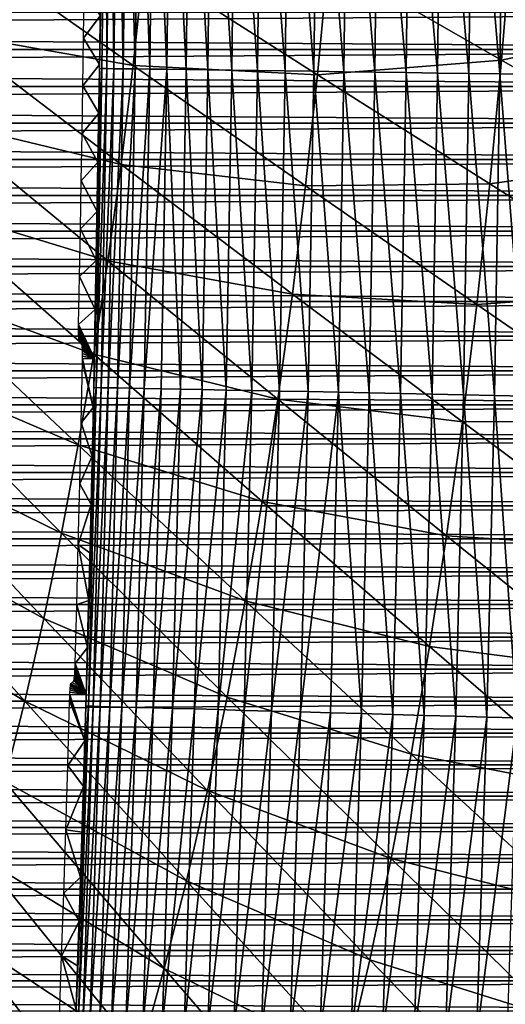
# Model space of a CAD drawing. Header units: millimetres. Extents: x -300 to 300, y -500 to 500.
# Tile 515 of 656: x 94 to 122, y -129 to -71. Entities that reach past the tile are written whole.
import ezdxf

# ---------------------------------------------------------------- set-up
doc = ezdxf.new("R2010")
doc.units = ezdxf.units.MM
doc.header["$LTSCALE"] = 81.481481
for name, color, linetype in [('18', 7, 'CONTINUOUS'), ('19', 7, 'CONTINUOUS'), ('5', 7, 'CONTINUOUS'), ('6', 7, 'CONTINUOUS'), ('7', 7, 'CONTINUOUS')]:
    doc.layers.add(name, color=color, linetype=linetype)

msp = doc.modelspace()

# ---------------------------------------------------------------- linework, layer by layer
at = {"layer": '18', "color": 7, "linetype": 'CONTINUOUS'}
for points in [[(98.513, -73.026, 34.653), (98.869, -55.715, 36.348), (98.494, -74.326, 34.655), (98.513, -73.026, 34.653)], [(98.494, -74.326, 34.655), (98.869, -55.715, 36.348), (98.644, -74.315, 36.374), (98.494, -74.326, 34.655)], [(98.577, -68.39, 34.646), (98.869, -55.715, 36.348), (98.513, -73.026, 34.653), (98.577, -68.39, 34.646)], [(98.644, -74.315, 36.374), (98.869, -55.715, 36.348), (98.921, -74.316, 38.125), (98.644, -74.315, 36.374)], [(98.869, -55.715, 36.348), (99.145, -55.715, 38.098), (98.921, -74.316, 38.125), (98.869, -55.715, 36.348)], [(98.921, -74.316, 38.125), (99.145, -55.715, 38.098), (99.332, -74.319, 39.893), (98.921, -74.316, 38.125)], [(99.145, -55.715, 38.098), (99.557, -55.717, 39.867), (99.332, -74.319, 39.893), (99.145, -55.715, 38.098)], [(99.332, -74.319, 39.893), (99.557, -55.717, 39.867), (99.885, -74.325, 41.666), (99.332, -74.319, 39.893)], [(99.557, -55.717, 39.867), (100.109, -55.719, 41.639), (99.885, -74.325, 41.666), (99.557, -55.717, 39.867)], [(99.885, -74.325, 41.666), (100.109, -55.719, 41.639), (100.582, -74.332, 43.426), (99.885, -74.325, 41.666)], [(100.109, -55.719, 41.639), (100.806, -55.723, 43.399), (100.582, -74.332, 43.426), (100.109, -55.719, 41.639)], [(100.582, -74.332, 43.426), (100.806, -55.723, 43.399), (101.425, -74.342, 45.157), (100.582, -74.332, 43.426)], [(100.806, -55.723, 43.399), (101.649, -55.729, 45.129), (101.425, -74.342, 45.157), (100.806, -55.723, 43.399)], [(101.425, -74.342, 45.157), (101.649, -55.729, 45.129), (102.414, -74.354, 46.84), (101.425, -74.342, 45.157)], [(101.649, -55.729, 45.129), (102.637, -55.736, 46.812), (102.414, -74.354, 46.84), (101.649, -55.729, 45.129)], [(102.414, -74.354, 46.84), (102.637, -55.736, 46.812), (103.544, -74.368, 48.459), (102.414, -74.354, 46.84)], [(102.637, -55.736, 46.812), (103.766, -55.745, 48.43), (103.544, -74.368, 48.459), (102.637, -55.736, 46.812)], [(103.544, -74.368, 48.459), (103.766, -55.745, 48.43), (104.808, -74.384, 49.995), (103.544, -74.368, 48.459)], [(103.766, -55.745, 48.43), (105.03, -55.755, 49.966), (104.808, -74.384, 49.995), (103.766, -55.745, 48.43)], [(104.808, -74.384, 49.995), (105.03, -55.755, 49.966), (106.198, -74.403, 51.432), (104.808, -74.384, 49.995)], [(105.03, -55.755, 49.966), (106.42, -55.766, 51.403), (106.198, -74.403, 51.432), (105.03, -55.755, 49.966)], [(106.198, -74.403, 51.432), (106.42, -55.766, 51.403), (107.701, -74.423, 52.755), (106.198, -74.403, 51.432)], [(106.42, -55.766, 51.403), (107.921, -55.779, 52.727), (107.701, -74.423, 52.755), (106.42, -55.766, 51.403)], [(107.701, -74.423, 52.755), (107.921, -55.779, 52.727), (109.302, -74.445, 53.953), (107.701, -74.423, 52.755)], [(107.921, -55.779, 52.727), (109.522, -55.793, 53.924), (109.302, -74.445, 53.953), (107.921, -55.779, 52.727)], [(109.302, -74.445, 53.953), (109.522, -55.793, 53.924), (110.985, -74.469, 55.013), (109.302, -74.445, 53.953)], [(109.522, -55.793, 53.924), (111.204, -55.807, 54.984), (110.985, -74.469, 55.013), (109.522, -55.793, 53.924)], [(110.985, -74.469, 55.013), (111.204, -55.807, 54.984), (112.733, -74.493, 55.93), (110.985, -74.469, 55.013)], [(111.204, -55.807, 54.984), (112.952, -55.823, 55.901), (112.733, -74.493, 55.93), (111.204, -55.807, 54.984)], [(112.733, -74.493, 55.93), (112.952, -55.823, 55.901), (114.528, -74.519, 56.698), (112.733, -74.493, 55.93)], [(112.952, -55.823, 55.901), (114.746, -55.839, 56.67), (114.528, -74.519, 56.698), (112.952, -55.823, 55.901)], [(114.528, -74.519, 56.698), (114.746, -55.839, 56.67), (116.351, -74.545, 57.316), (114.528, -74.519, 56.698)], [(114.746, -55.839, 56.67), (116.568, -55.856, 57.288), (116.351, -74.545, 57.316), (114.746, -55.839, 56.67)], [(116.351, -74.545, 57.316), (116.568, -55.856, 57.288), (118.185, -74.572, 57.785), (116.351, -74.545, 57.316)], [(116.568, -55.856, 57.288), (118.402, -55.873, 57.758), (118.185, -74.572, 57.785), (116.568, -55.856, 57.288)], [(118.185, -74.572, 57.785), (118.402, -55.873, 57.758), (120.013, -74.598, 58.109), (118.185, -74.572, 57.785)], [(118.402, -55.873, 57.758), (120.229, -55.891, 58.083), (120.013, -74.598, 58.109), (118.402, -55.873, 57.758)], [(120.013, -74.598, 58.109), (120.229, -55.891, 58.083), (121.819, -74.625, 58.294), (120.013, -74.598, 58.109)], [(120.229, -55.891, 58.083), (122.035, -55.908, 58.268), (121.819, -74.625, 58.294), (120.229, -55.891, 58.083)], [(121.819, -74.625, 58.294), (122.035, -55.908, 58.268), (123.59, -74.651, 58.348), (121.819, -74.625, 58.294)], [(122.035, -55.908, 58.268), (123.806, -55.925, 58.322), (123.59, -74.651, 58.348), (122.035, -55.908, 58.268)], [(98.21, -90.585, 34.678), (98.644, -74.315, 36.374), (98.163, -92.895, 34.681), (98.21, -90.585, 34.678)], [(98.163, -92.895, 34.681), (98.644, -74.315, 36.374), (98.313, -92.886, 36.401), (98.163, -92.895, 34.681)], [(98.293, -86.327, 34.672), (98.644, -74.315, 36.374), (98.21, -90.585, 34.678), (98.293, -86.327, 34.672)], [(98.372, -81.987, 34.666), (98.644, -74.315, 36.374), (98.293, -86.327, 34.672), (98.372, -81.987, 34.666)], [(98.644, -74.315, 36.374), (98.921, -74.316, 38.125), (98.313, -92.886, 36.401), (98.644, -74.315, 36.374)], [(98.313, -92.886, 36.401), (98.921, -74.316, 38.125), (98.59, -92.89, 38.152), (98.313, -92.886, 36.401)], [(98.445, -77.556, 34.659), (98.644, -74.315, 36.374), (98.372, -81.987, 34.666), (98.445, -77.556, 34.659)], [(98.494, -74.326, 34.655), (98.644, -74.315, 36.374), (98.445, -77.556, 34.659), (98.494, -74.326, 34.655)], [(98.921, -74.316, 38.125), (99.332, -74.319, 39.893), (98.59, -92.89, 38.152), (98.921, -74.316, 38.125)], [(98.59, -92.89, 38.152), (99.332, -74.319, 39.893), (99.001, -92.896, 39.921), (98.59, -92.89, 38.152)], [(99.332, -74.319, 39.893), (99.885, -74.325, 41.666), (99.001, -92.896, 39.921), (99.332, -74.319, 39.893)], [(99.001, -92.896, 39.921), (99.885, -74.325, 41.666), (99.554, -92.905, 41.694), (99.001, -92.896, 39.921)], [(99.885, -74.325, 41.666), (100.582, -74.332, 43.426), (99.554, -92.905, 41.694), (99.885, -74.325, 41.666)], [(99.554, -92.905, 41.694), (100.582, -74.332, 43.426), (100.251, -92.917, 43.454), (99.554, -92.905, 41.694)], [(100.582, -74.332, 43.426), (101.425, -74.342, 45.157), (100.251, -92.917, 43.454), (100.582, -74.332, 43.426)], [(100.251, -92.917, 43.454), (101.425, -74.342, 45.157), (101.095, -92.932, 45.186), (100.251, -92.917, 43.454)], [(101.425, -74.342, 45.157), (102.414, -74.354, 46.84), (101.095, -92.932, 45.186), (101.425, -74.342, 45.157)], [(101.095, -92.932, 45.186), (102.414, -74.354, 46.84), (102.084, -92.95, 46.869), (101.095, -92.932, 45.186)], [(102.084, -92.95, 46.869), (102.414, -74.354, 46.84), (103.214, -92.972, 48.488), (102.084, -92.95, 46.869)], [(102.414, -74.354, 46.84), (103.544, -74.368, 48.459), (103.214, -92.972, 48.488), (102.414, -74.354, 46.84)], [(103.214, -92.972, 48.488), (103.544, -74.368, 48.459), (104.48, -92.996, 50.024), (103.214, -92.972, 48.488)], [(103.544, -74.368, 48.459), (104.808, -74.384, 49.995), (104.48, -92.996, 50.024), (103.544, -74.368, 48.459)], [(104.48, -92.996, 50.024), (104.808, -74.384, 49.995), (105.87, -93.023, 51.462), (104.48, -92.996, 50.024)], [(104.808, -74.384, 49.995), (106.198, -74.403, 51.432), (105.87, -93.023, 51.462), (104.808, -74.384, 49.995)], [(105.87, -93.023, 51.462), (106.198, -74.403, 51.432), (107.373, -93.053, 52.785), (105.87, -93.023, 51.462)], [(106.198, -74.403, 51.432), (107.701, -74.423, 52.755), (107.373, -93.053, 52.785), (106.198, -74.403, 51.432)], [(107.373, -93.053, 52.785), (107.701, -74.423, 52.755), (108.975, -93.085, 53.982), (107.373, -93.053, 52.785)], [(107.701, -74.423, 52.755), (109.302, -74.445, 53.953), (108.975, -93.085, 53.982), (107.701, -74.423, 52.755)], [(108.975, -93.085, 53.982), (109.302, -74.445, 53.953), (110.659, -93.119, 55.043), (108.975, -93.085, 53.982)], [(109.302, -74.445, 53.953), (110.985, -74.469, 55.013), (110.659, -93.119, 55.043), (109.302, -74.445, 53.953)], [(110.659, -93.119, 55.043), (110.985, -74.469, 55.013), (112.408, -93.155, 55.959), (110.659, -93.119, 55.043)], [(110.985, -74.469, 55.013), (112.733, -74.493, 55.93), (112.408, -93.155, 55.959), (110.985, -74.469, 55.013)], [(112.408, -93.155, 55.959), (112.733, -74.493, 55.93), (114.203, -93.192, 56.727), (112.408, -93.155, 55.959)], [(112.733, -74.493, 55.93), (114.528, -74.519, 56.698), (114.203, -93.192, 56.727), (112.733, -74.493, 55.93)], [(114.203, -93.192, 56.727), (114.528, -74.519, 56.698), (116.027, -93.229, 57.345), (114.203, -93.192, 56.727)], [(114.528, -74.519, 56.698), (116.351, -74.545, 57.316), (116.027, -93.229, 57.345), (114.528, -74.519, 56.698)], [(116.027, -93.229, 57.345), (116.351, -74.545, 57.316), (117.861, -93.267, 57.813), (116.027, -93.229, 57.345)], [(116.351, -74.545, 57.316), (118.185, -74.572, 57.785), (117.861, -93.267, 57.813), (116.351, -74.545, 57.316)], [(117.861, -93.267, 57.813), (118.185, -74.572, 57.785), (119.689, -93.306, 58.137), (117.861, -93.267, 57.813)], [(118.185, -74.572, 57.785), (120.013, -74.598, 58.109), (119.689, -93.306, 58.137), (118.185, -74.572, 57.785)], [(119.689, -93.306, 58.137), (120.013, -74.598, 58.109), (121.496, -93.344, 58.321), (119.689, -93.306, 58.137)], [(120.013, -74.598, 58.109), (121.819, -74.625, 58.294), (121.496, -93.344, 58.321), (120.013, -74.598, 58.109)], [(121.496, -93.344, 58.321), (121.819, -74.625, 58.294), (123.268, -93.381, 58.373), (121.496, -93.344, 58.321)], [(121.819, -74.625, 58.294), (123.59, -74.651, 58.348), (123.268, -93.381, 58.373), (121.819, -74.625, 58.294)], [(97.723, -110.802, 34.704), (98.313, -92.886, 36.401), (97.705, -111.43, 34.705), (97.723, -110.802, 34.704)], [(97.705, -111.43, 34.705), (98.313, -92.886, 36.401), (97.855, -111.429, 36.425), (97.705, -111.43, 34.705)], [(97.83, -106.888, 34.699), (98.313, -92.886, 36.401), (97.723, -110.802, 34.704), (97.83, -106.888, 34.699)], [(97.932, -102.913, 34.694), (98.313, -92.886, 36.401), (97.83, -106.888, 34.699), (97.932, -102.913, 34.694)], [(98.313, -92.886, 36.401), (98.59, -92.89, 38.152), (97.855, -111.429, 36.425), (98.313, -92.886, 36.401)], [(97.855, -111.429, 36.425), (98.59, -92.89, 38.152), (98.132, -111.435, 38.177), (97.855, -111.429, 36.425)], [(98.03, -98.873, 34.689), (98.313, -92.886, 36.401), (97.932, -102.913, 34.694), (98.03, -98.873, 34.689)], [(98.123, -94.766, 34.684), (98.313, -92.886, 36.401), (98.03, -98.873, 34.689), (98.123, -94.766, 34.684)], [(98.163, -92.895, 34.681), (98.313, -92.886, 36.401), (98.123, -94.766, 34.684), (98.163, -92.895, 34.681)], [(98.59, -92.89, 38.152), (99.001, -92.896, 39.921), (98.132, -111.435, 38.177), (98.59, -92.89, 38.152)], [(98.132, -111.435, 38.177), (99.001, -92.896, 39.921), (98.544, -111.445, 39.946), (98.132, -111.435, 38.177)], [(99.001, -92.896, 39.921), (99.554, -92.905, 41.694), (98.544, -111.445, 39.946), (99.001, -92.896, 39.921)], [(98.544, -111.445, 39.946), (99.554, -92.905, 41.694), (99.097, -111.458, 41.72), (98.544, -111.445, 39.946)], [(99.554, -92.905, 41.694), (100.251, -92.917, 43.454), (99.097, -111.458, 41.72), (99.554, -92.905, 41.694)], [(99.097, -111.458, 41.72), (100.251, -92.917, 43.454), (99.795, -111.476, 43.481), (99.097, -111.458, 41.72)], [(100.251, -92.917, 43.454), (101.095, -92.932, 45.186), (99.795, -111.476, 43.481), (100.251, -92.917, 43.454)], [(99.795, -111.476, 43.481), (101.095, -92.932, 45.186), (100.639, -111.498, 45.212), (99.795, -111.476, 43.481)], [(101.095, -92.932, 45.186), (102.084, -92.95, 46.869), (100.639, -111.498, 45.212), (101.095, -92.932, 45.186)], [(100.639, -111.498, 45.212), (102.084, -92.95, 46.869), (101.628, -111.525, 46.897), (100.639, -111.498, 45.212)], [(102.084, -92.95, 46.869), (103.214, -92.972, 48.488), (101.628, -111.525, 46.897), (102.084, -92.95, 46.869)], [(101.628, -111.525, 46.897), (103.214, -92.972, 48.488), (102.759, -111.555, 48.516), (101.628, -111.525, 46.897)], [(103.214, -92.972, 48.488), (104.48, -92.996, 50.024), (102.759, -111.555, 48.516), (103.214, -92.972, 48.488)], [(102.759, -111.555, 48.516), (104.48, -92.996, 50.024), (104.025, -111.589, 50.052), (102.759, -111.555, 48.516)], [(104.48, -92.996, 50.024), (105.87, -93.023, 51.462), (104.025, -111.589, 50.052), (104.48, -92.996, 50.024)], [(104.025, -111.589, 50.052), (105.87, -93.023, 51.462), (105.416, -111.627, 51.49), (104.025, -111.589, 50.052)], [(105.87, -93.023, 51.462), (107.373, -93.053, 52.785), (105.416, -111.627, 51.49), (105.87, -93.023, 51.462)], [(105.416, -111.627, 51.49), (107.373, -93.053, 52.785), (106.92, -111.669, 52.813), (105.416, -111.627, 51.49)], [(107.373, -93.053, 52.785), (108.975, -93.085, 53.982), (106.92, -111.669, 52.813), (107.373, -93.053, 52.785)], [(106.92, -111.669, 52.813), (108.975, -93.085, 53.982), (108.522, -111.713, 54.01), (106.92, -111.669, 52.813)], [(108.975, -93.085, 53.982), (110.659, -93.119, 55.043), (108.522, -111.713, 54.01), (108.975, -93.085, 53.982)], [(108.522, -111.713, 54.01), (110.659, -93.119, 55.043), (110.207, -111.76, 55.07), (108.522, -111.713, 54.01)], [(110.659, -93.119, 55.043), (112.408, -93.155, 55.959), (110.207, -111.76, 55.07), (110.659, -93.119, 55.043)], [(110.207, -111.76, 55.07), (112.408, -93.155, 55.959), (111.956, -111.808, 55.986), (110.207, -111.76, 55.07)], [(111.956, -111.808, 55.986), (112.408, -93.155, 55.959), (113.752, -111.859, 56.754), (111.956, -111.808, 55.986)], [(112.408, -93.155, 55.959), (114.203, -93.192, 56.727), (113.752, -111.859, 56.754), (112.408, -93.155, 55.959)], [(113.752, -111.859, 56.754), (114.203, -93.192, 56.727), (115.577, -111.91, 57.371), (113.752, -111.859, 56.754)], [(114.203, -93.192, 56.727), (116.027, -93.229, 57.345), (115.577, -111.91, 57.371), (114.203, -93.192, 56.727)], [(115.577, -111.91, 57.371), (116.027, -93.229, 57.345), (117.412, -111.962, 57.839), (115.577, -111.91, 57.371)], [(116.027, -93.229, 57.345), (117.861, -93.267, 57.813), (117.412, -111.962, 57.839), (116.027, -93.229, 57.345)], [(117.412, -111.962, 57.839), (117.861, -93.267, 57.813), (119.24, -112.013, 58.161), (117.412, -111.962, 57.839)], [(117.861, -93.267, 57.813), (119.689, -93.306, 58.137), (119.24, -112.013, 58.161), (117.861, -93.267, 57.813)], [(119.24, -112.013, 58.161), (119.689, -93.306, 58.137), (121.047, -112.065, 58.344), (119.24, -112.013, 58.161)], [(119.689, -93.306, 58.137), (121.496, -93.344, 58.321), (121.047, -112.065, 58.344), (119.689, -93.306, 58.137)], [(121.047, -112.065, 58.344), (121.496, -93.344, 58.321), (122.819, -112.115, 58.396), (121.047, -112.065, 58.344)], [(121.496, -93.344, 58.321), (123.268, -93.381, 58.373), (122.819, -112.115, 58.396), (121.496, -93.344, 58.321)], [(97.115, -129.571, 34.722), (97.855, -111.429, 36.425), (97.102, -129.941, 34.723), (97.115, -129.571, 34.722)], [(97.102, -129.941, 34.723), (97.855, -111.429, 36.425), (97.252, -129.944, 36.443), (97.102, -129.941, 34.723)], [(97.246, -125.915, 34.72), (97.855, -111.429, 36.425), (97.115, -129.571, 34.722), (97.246, -125.915, 34.72)], [(97.373, -122.213, 34.717), (97.855, -111.429, 36.425), (97.246, -125.915, 34.72), (97.373, -122.213, 34.717)], [(97.855, -111.429, 36.425), (98.132, -111.435, 38.177), (97.252, -129.944, 36.443), (97.855, -111.429, 36.425)], [(97.252, -129.944, 36.443), (98.132, -111.435, 38.177), (97.529, -129.953, 38.195), (97.252, -129.944, 36.443)], [(97.494, -118.462, 34.713), (97.855, -111.429, 36.425), (97.373, -122.213, 34.717), (97.494, -118.462, 34.713)], [(97.611, -114.659, 34.709), (97.855, -111.429, 36.425), (97.494, -118.462, 34.713), (97.611, -114.659, 34.709)], [(98.132, -111.435, 38.177), (98.544, -111.445, 39.946), (97.529, -129.953, 38.195), (98.132, -111.435, 38.177)], [(97.529, -129.953, 38.195), (98.544, -111.445, 39.946), (97.941, -129.968, 39.965), (97.529, -129.953, 38.195)], [(97.705, -111.43, 34.705), (97.855, -111.429, 36.425), (97.611, -114.659, 34.709), (97.705, -111.43, 34.705)], [(98.544, -111.445, 39.946), (99.097, -111.458, 41.72), (97.941, -129.968, 39.965), (98.544, -111.445, 39.946)], [(97.941, -129.968, 39.965), (99.097, -111.458, 41.72), (98.494, -129.988, 41.739), (97.941, -129.968, 39.965)], [(99.097, -111.458, 41.72), (99.795, -111.476, 43.481), (98.494, -129.988, 41.739), (99.097, -111.458, 41.72)], [(98.494, -129.988, 41.739), (99.795, -111.476, 43.481), (99.192, -130.013, 43.501), (98.494, -129.988, 41.739)], [(99.795, -111.476, 43.481), (100.639, -111.498, 45.212), (99.192, -130.013, 43.501), (99.795, -111.476, 43.481)], [(99.192, -130.013, 43.501), (100.639, -111.498, 45.212), (100.036, -130.043, 45.233), (99.192, -130.013, 43.501)], [(100.639, -111.498, 45.212), (101.628, -111.525, 46.897), (100.036, -130.043, 45.233), (100.639, -111.498, 45.212)], [(100.036, -130.043, 45.233), (101.628, -111.525, 46.897), (101.026, -130.079, 46.918), (100.036, -130.043, 45.233)], [(101.628, -111.525, 46.897), (102.759, -111.555, 48.516), (101.026, -130.079, 46.918), (101.628, -111.525, 46.897)], [(101.026, -130.079, 46.918), (102.759, -111.555, 48.516), (102.158, -130.12, 48.537), (101.026, -130.079, 46.918)], [(102.759, -111.555, 48.516), (104.025, -111.589, 50.052), (102.158, -130.12, 48.537), (102.759, -111.555, 48.516)], [(102.158, -130.12, 48.537), (104.025, -111.589, 50.052), (103.424, -130.166, 50.074), (102.158, -130.12, 48.537)], [(104.025, -111.589, 50.052), (105.416, -111.627, 51.49), (103.424, -130.166, 50.074), (104.025, -111.589, 50.052)], [(103.424, -130.166, 50.074), (105.416, -111.627, 51.49), (104.816, -130.217, 51.511), (103.424, -130.166, 50.074)], [(105.416, -111.627, 51.49), (106.92, -111.669, 52.813), (104.816, -130.217, 51.511), (105.416, -111.627, 51.49)], [(104.816, -130.217, 51.511), (106.92, -111.669, 52.813), (106.32, -130.272, 52.835), (104.816, -130.217, 51.511)], [(106.92, -111.669, 52.813), (108.522, -111.713, 54.01), (106.32, -130.272, 52.835), (106.92, -111.669, 52.813)], [(106.32, -130.272, 52.835), (108.522, -111.713, 54.01), (107.923, -130.331, 54.032), (106.32, -130.272, 52.835)], [(108.522, -111.713, 54.01), (110.207, -111.76, 55.07), (107.923, -130.331, 54.032), (108.522, -111.713, 54.01)], [(107.923, -130.331, 54.032), (110.207, -111.76, 55.07), (109.608, -130.393, 55.092), (107.923, -130.331, 54.032)], [(110.207, -111.76, 55.07), (111.956, -111.808, 55.986), (109.608, -130.393, 55.092), (110.207, -111.76, 55.07)], [(109.608, -130.393, 55.092), (111.956, -111.808, 55.986), (111.358, -130.457, 56.007), (109.608, -130.393, 55.092)], [(111.956, -111.808, 55.986), (113.752, -111.859, 56.754), (111.358, -130.457, 56.007), (111.956, -111.808, 55.986)], [(111.358, -130.457, 56.007), (113.752, -111.859, 56.754), (113.155, -130.523, 56.774), (111.358, -130.457, 56.007)], [(113.752, -111.859, 56.754), (115.577, -111.91, 57.371), (113.155, -130.523, 56.774), (113.752, -111.859, 56.754)], [(113.155, -130.523, 56.774), (115.577, -111.91, 57.371), (114.979, -130.59, 57.391), (113.155, -130.523, 56.774)], [(115.577, -111.91, 57.371), (117.412, -111.962, 57.839), (114.979, -130.59, 57.391), (115.577, -111.91, 57.371)], [(114.979, -130.59, 57.391), (117.412, -111.962, 57.839), (116.815, -130.657, 57.858), (114.979, -130.59, 57.391)], [(117.412, -111.962, 57.839), (119.24, -112.013, 58.161), (116.815, -130.657, 57.858), (117.412, -111.962, 57.839)], [(116.815, -130.657, 57.858), (119.24, -112.013, 58.161), (118.644, -130.725, 58.179), (116.815, -130.657, 57.858)], [(119.24, -112.013, 58.161), (121.047, -112.065, 58.344), (118.644, -130.725, 58.179), (119.24, -112.013, 58.161)], [(118.644, -130.725, 58.179), (121.047, -112.065, 58.344), (120.451, -130.791, 58.362), (118.644, -130.725, 58.179)], [(121.047, -112.065, 58.344), (122.819, -112.115, 58.396), (120.451, -130.791, 58.362), (121.047, -112.065, 58.344)], [(120.451, -130.791, 58.362), (122.819, -112.115, 58.396), (122.223, -130.856, 58.413), (120.451, -130.791, 58.362)]]:
    msp.add_3dface(points, dxfattribs=at)
at = {"layer": '19', "color": 7, "linetype": 'CONTINUOUS'}
for points in [[(121.906, -73.816, 73.56), (122.511, -66.41, 73.513), (111.823, -68.021, 74.216), (121.906, -73.816, 73.56)], [(121.906, -73.816, 73.56), (132.542, -71.548, 72.76), (122.511, -66.41, 73.513), (121.906, -73.816, 73.56)], [(89.722, -72.244, 75.384), (100.457, -74.138, 74.867), (90.35, -67.034, 75.347), (89.722, -72.244, 75.384)], [(100.457, -74.138, 74.867), (101.09, -68.22, 74.826), (90.35, -67.034, 75.347), (100.457, -74.138, 74.867)], [(111.198, -74.671, 74.261), (111.823, -68.021, 74.216), (101.09, -68.22, 74.826), (111.198, -74.671, 74.261)], [(111.198, -74.671, 74.261), (121.906, -73.816, 73.56), (111.823, -68.021, 74.216), (111.198, -74.671, 74.261)], [(100.457, -74.138, 74.867), (111.198, -74.671, 74.261), (101.09, -68.22, 74.826), (100.457, -74.138, 74.867)], [(131.888, -79.522, 72.814), (132.542, -71.548, 72.76), (121.906, -73.816, 73.56), (131.888, -79.522, 72.814)], [(89.035, -77.31, 75.423), (99.759, -79.895, 74.912), (89.722, -72.244, 75.384), (89.035, -77.31, 75.423)], [(99.759, -79.895, 74.912), (100.457, -74.138, 74.867), (89.722, -72.244, 75.384), (99.759, -79.895, 74.912)], [(121.224, -81.028, 73.611), (121.906, -73.816, 73.56), (111.198, -74.671, 74.261), (121.224, -81.028, 73.611)], [(121.224, -81.028, 73.611), (131.888, -79.522, 72.814), (121.906, -73.816, 73.56), (121.224, -81.028, 73.611)], [(99.759, -79.895, 74.912), (110.502, -81.144, 74.309), (100.457, -74.138, 74.867), (99.759, -79.895, 74.912)], [(110.502, -81.144, 74.309), (111.198, -74.671, 74.261), (100.457, -74.138, 74.867), (110.502, -81.144, 74.309)], [(110.502, -81.144, 74.309), (121.224, -81.028, 73.611), (111.198, -74.671, 74.261), (110.502, -81.144, 74.309)], [(88.287, -82.234, 75.465), (98.994, -85.494, 74.959), (89.035, -77.31, 75.423), (88.287, -82.234, 75.465)], [(98.994, -85.494, 74.959), (99.759, -79.895, 74.912), (89.035, -77.31, 75.423), (98.994, -85.494, 74.959)], [(131.152, -87.286, 72.872), (131.888, -79.522, 72.814), (121.224, -81.028, 73.611), (131.152, -87.286, 72.872)], [(98.994, -85.494, 74.959), (109.734, -87.441, 74.361), (99.759, -79.895, 74.912), (98.994, -85.494, 74.959)], [(109.734, -87.441, 74.361), (110.502, -81.144, 74.309), (99.759, -79.895, 74.912), (109.734, -87.441, 74.361)], [(109.734, -87.441, 74.361), (120.466, -88.047, 73.667), (110.502, -81.144, 74.309), (109.734, -87.441, 74.361)], [(120.466, -88.047, 73.667), (121.224, -81.028, 73.611), (110.502, -81.144, 74.309), (120.466, -88.047, 73.667)], [(120.466, -88.047, 73.667), (131.152, -87.286, 72.872), (121.224, -81.028, 73.611), (120.466, -88.047, 73.667)], [(87.479, -87.017, 75.508), (98.163, -90.934, 75.008), (88.287, -82.234, 75.465), (87.479, -87.017, 75.508)], [(98.163, -90.934, 75.008), (98.994, -85.494, 74.959), (88.287, -82.234, 75.465), (98.163, -90.934, 75.008)], [(98.163, -90.934, 75.008), (108.893, -93.563, 74.416), (98.994, -85.494, 74.959), (98.163, -90.934, 75.008)], [(108.893, -93.563, 74.416), (109.734, -87.441, 74.361), (98.994, -85.494, 74.959), (108.893, -93.563, 74.416)], [(86.608, -91.659, 75.553), (97.264, -96.219, 75.06), (87.479, -87.017, 75.508), (86.608, -91.659, 75.553)], [(97.264, -96.219, 75.06), (98.163, -90.934, 75.008), (87.479, -87.017, 75.508), (97.264, -96.219, 75.06)], [(108.893, -93.563, 74.416), (119.629, -94.875, 73.726), (109.734, -87.441, 74.361), (108.893, -93.563, 74.416)], [(119.629, -94.875, 73.726), (120.466, -88.047, 73.667), (109.734, -87.441, 74.361), (119.629, -94.875, 73.726)], [(130.332, -94.842, 72.935), (131.152, -87.286, 72.872), (120.466, -88.047, 73.667), (130.332, -94.842, 72.935)], [(119.629, -94.875, 73.726), (130.332, -94.842, 72.935), (120.466, -88.047, 73.667), (119.629, -94.875, 73.726)], [(97.264, -96.219, 75.06), (107.979, -99.513, 74.474), (98.163, -90.934, 75.008), (97.264, -96.219, 75.06)], [(107.979, -99.513, 74.474), (108.893, -93.563, 74.416), (98.163, -90.934, 75.008), (107.979, -99.513, 74.474)], [(85.675, -96.163, 75.6), (96.296, -101.347, 75.114), (86.608, -91.659, 75.553), (85.675, -96.163, 75.6)], [(96.296, -101.347, 75.114), (97.264, -96.219, 75.06), (86.608, -91.659, 75.553), (96.296, -101.347, 75.114)], [(107.979, -99.513, 74.474), (118.714, -101.512, 73.789), (108.893, -93.563, 74.416), (107.979, -99.513, 74.474)], [(118.714, -101.512, 73.789), (119.629, -94.875, 73.726), (108.893, -93.563, 74.416), (118.714, -101.512, 73.789)], [(118.714, -101.512, 73.789), (129.428, -102.19, 73.002), (119.629, -94.875, 73.726), (118.714, -101.512, 73.789)], [(129.428, -102.19, 73.002), (130.332, -94.842, 72.935), (119.629, -94.875, 73.726), (129.428, -102.19, 73.002)], [(84.679, -100.528, 75.649), (95.258, -106.322, 75.17), (85.675, -96.163, 75.6), (84.679, -100.528, 75.649)], [(95.258, -106.322, 75.17), (96.296, -101.347, 75.114), (85.675, -96.163, 75.6), (95.258, -106.322, 75.17)], [(96.296, -101.347, 75.114), (106.99, -105.29, 74.535), (97.264, -96.219, 75.06), (96.296, -101.347, 75.114)], [(106.99, -105.29, 74.535), (107.979, -99.513, 74.474), (97.264, -96.219, 75.06), (106.99, -105.29, 74.535)], [(106.99, -105.29, 74.535), (117.717, -107.961, 73.856), (107.979, -99.513, 74.474), (106.99, -105.29, 74.535)], [(117.717, -107.961, 73.856), (118.714, -101.512, 73.789), (107.979, -99.513, 74.474), (117.717, -107.961, 73.856)], [(83.618, -104.756, 75.698), (94.15, -111.143, 75.228), (84.679, -100.528, 75.649), (83.618, -104.756, 75.698)], [(94.15, -111.143, 75.228), (95.258, -106.322, 75.17), (84.679, -100.528, 75.649), (94.15, -111.143, 75.228)], [(95.258, -106.322, 75.17), (105.925, -110.897, 74.598), (96.296, -101.347, 75.114), (95.258, -106.322, 75.17)], [(105.925, -110.897, 74.598), (106.99, -105.29, 74.535), (96.296, -101.347, 75.114), (105.925, -110.897, 74.598)], [(117.717, -107.961, 73.856), (128.438, -109.333, 73.074), (118.714, -101.512, 73.789), (117.717, -107.961, 73.856)], [(128.438, -109.333, 73.074), (129.428, -102.19, 73.002), (118.714, -101.512, 73.789), (128.438, -109.333, 73.074)], [(92.971, -115.812, 75.288), (94.15, -111.143, 75.228), (83.618, -104.756, 75.698), (92.971, -115.812, 75.288)], [(105.925, -110.897, 74.598), (116.64, -114.223, 73.926), (106.99, -105.29, 74.535), (105.925, -110.897, 74.598)], [(116.64, -114.223, 73.926), (117.717, -107.961, 73.856), (106.99, -105.29, 74.535), (116.64, -114.223, 73.926)], [(94.15, -111.143, 75.228), (104.784, -116.334, 74.663), (95.258, -106.322, 75.17), (94.15, -111.143, 75.228)], [(104.784, -116.334, 74.663), (105.925, -110.897, 74.598), (95.258, -106.322, 75.17), (104.784, -116.334, 74.663)], [(116.64, -114.223, 73.926), (127.361, -116.272, 73.149), (117.717, -107.961, 73.856), (116.64, -114.223, 73.926)], [(127.361, -116.272, 73.149), (128.438, -109.333, 73.074), (117.717, -107.961, 73.856), (127.361, -116.272, 73.149)], [(92.971, -115.812, 75.288), (103.566, -121.603, 74.731), (94.15, -111.143, 75.228), (92.971, -115.812, 75.288)], [(103.566, -121.603, 74.731), (104.784, -116.334, 74.663), (94.15, -111.143, 75.228), (103.566, -121.603, 74.731)], [(104.784, -116.334, 74.663), (115.48, -120.299, 73.998), (105.925, -110.897, 74.598), (104.784, -116.334, 74.663)], [(115.48, -120.299, 73.998), (116.64, -114.223, 73.926), (105.925, -110.897, 74.598), (115.48, -120.299, 73.998)], [(115.48, -120.299, 73.998), (126.196, -123.009, 73.228), (116.64, -114.223, 73.926), (115.48, -120.299, 73.998)], [(126.196, -123.009, 73.228), (127.361, -116.272, 73.149), (116.64, -114.223, 73.926), (126.196, -123.009, 73.228)], [(91.719, -120.33, 75.349), (102.269, -126.706, 74.801), (92.971, -115.812, 75.288), (91.719, -120.33, 75.349)], [(102.269, -126.706, 74.801), (103.566, -121.603, 74.731), (92.971, -115.812, 75.288), (102.269, -126.706, 74.801)], [(103.566, -121.603, 74.731), (114.236, -126.19, 74.074), (104.784, -116.334, 74.663), (103.566, -121.603, 74.731)], [(114.236, -126.19, 74.074), (115.48, -120.299, 73.998), (104.784, -116.334, 74.663), (114.236, -126.19, 74.074)], [(90.395, -124.699, 75.411), (100.892, -131.642, 74.872), (91.719, -120.33, 75.349), (90.395, -124.699, 75.411)], [(100.892, -131.642, 74.872), (102.269, -126.706, 74.801), (91.719, -120.33, 75.349), (100.892, -131.642, 74.872)], [(114.236, -126.19, 74.074), (124.942, -129.545, 73.31), (115.48, -120.299, 73.998), (114.236, -126.19, 74.074)], [(124.942, -129.545, 73.31), (126.196, -123.009, 73.228), (115.48, -120.299, 73.998), (124.942, -129.545, 73.31)], [(102.269, -126.706, 74.801), (112.909, -131.899, 74.152), (103.566, -121.603, 74.731), (102.269, -126.706, 74.801)], [(112.909, -131.899, 74.152), (114.236, -126.19, 74.074), (103.566, -121.603, 74.731), (112.909, -131.899, 74.152)], [(88.996, -128.918, 75.474), (99.435, -136.415, 74.945), (90.395, -124.699, 75.411), (88.996, -128.918, 75.474)], [(99.435, -136.415, 74.945), (100.892, -131.642, 74.872), (90.395, -124.699, 75.411), (99.435, -136.415, 74.945)], [(112.909, -131.899, 74.152), (123.598, -135.882, 73.395), (114.236, -126.19, 74.074), (112.909, -131.899, 74.152)], [(123.598, -135.882, 73.395), (124.942, -129.545, 73.31), (114.236, -126.19, 74.074), (123.598, -135.882, 73.395)], [(100.892, -131.642, 74.872), (111.495, -137.426, 74.232), (102.269, -126.706, 74.801), (100.892, -131.642, 74.872)], [(111.495, -137.426, 74.232), (112.909, -131.899, 74.152), (102.269, -126.706, 74.801), (111.495, -137.426, 74.232)]]:
    msp.add_3dface(points, dxfattribs=at)
at = {"layer": '5', "color": 7, "linetype": 'CONTINUOUS'}
for points in [[(162.599, -71.028, 11), (-162.568, -73.204, 11), (-162.599, -71.027, 11), (162.599, -71.028, 11)], [(162.599, -71.028, 11), (162.568, -73.205, 11), (-162.568, -73.204, 11), (162.599, -71.028, 11)], [(162.568, -73.205, 11), (-162.537, -75.36, 11), (-162.568, -73.204, 11), (162.568, -73.205, 11)], [(162.568, -73.205, 11), (162.537, -75.361, 11), (-162.537, -75.36, 11), (162.568, -73.205, 11)], [(162.537, -75.361, 11), (-162.504, -77.494, 11), (-162.537, -75.36, 11), (162.537, -75.361, 11)], [(162.537, -75.361, 11), (162.504, -77.495, 11), (-162.504, -77.494, 11), (162.537, -75.361, 11)], [(162.504, -77.495, 11), (-162.47, -79.608, 11), (-162.504, -77.494, 11), (162.504, -77.495, 11)], [(162.504, -77.495, 11), (162.47, -79.609, 11), (-162.47, -79.608, 11), (162.504, -77.495, 11)], [(162.47, -79.609, 11), (-162.435, -81.702, 11), (-162.47, -79.608, 11), (162.47, -79.609, 11)], [(162.47, -79.609, 11), (162.435, -81.703, 11), (-162.435, -81.702, 11), (162.47, -79.609, 11)], [(162.435, -81.703, 11), (-162.4, -83.777, 11), (-162.435, -81.702, 11), (162.435, -81.703, 11)], [(162.435, -81.703, 11), (162.4, -83.778, 11), (-162.4, -83.777, 11), (162.435, -81.703, 11)], [(162.4, -83.778, 11), (-162.363, -85.834, 11), (-162.4, -83.777, 11), (162.4, -83.778, 11)], [(162.4, -83.778, 11), (162.363, -85.835, 11), (-162.363, -85.834, 11), (162.4, -83.778, 11)], [(162.363, -85.835, 11), (162.325, -87.873, 11), (-162.363, -85.834, 11), (162.363, -85.835, 11)], [(162.325, -87.873, 11), (-162.325, -87.873, 11), (-162.363, -85.834, 11), (162.325, -87.873, 11)], [(162.325, -87.873, 11), (162.286, -89.895, 11), (-162.325, -87.873, 11), (162.325, -87.873, 11)], [(162.286, -89.895, 11), (-162.286, -89.894, 11), (-162.325, -87.873, 11), (162.286, -89.895, 11)], [(162.286, -89.895, 11), (162.245, -91.9, 11), (-162.286, -89.894, 11), (162.286, -89.895, 11)], [(162.245, -91.9, 11), (-162.245, -91.9, 11), (-162.286, -89.894, 11), (162.245, -91.9, 11)], [(162.245, -91.9, 11), (162.204, -93.889, 11), (-162.245, -91.9, 11), (162.245, -91.9, 11)], [(162.204, -93.889, 11), (-162.204, -93.889, 11), (-162.245, -91.9, 11), (162.204, -93.889, 11)], [(162.204, -93.889, 11), (162.162, -95.862, 11), (-162.204, -93.889, 11), (162.204, -93.889, 11)], [(162.162, -95.862, 11), (-162.162, -95.862, 11), (-162.204, -93.889, 11), (162.162, -95.862, 11)], [(162.162, -95.862, 11), (162.118, -97.82, 11), (-162.162, -95.862, 11), (162.162, -95.862, 11)], [(162.118, -97.82, 11), (-162.118, -97.821, 11), (-162.162, -95.862, 11), (162.118, -97.82, 11)], [(162.118, -97.82, 11), (162.074, -99.764, 11), (-162.118, -97.821, 11), (162.118, -97.82, 11)], [(162.074, -99.764, 11), (-162.074, -99.764, 11), (-162.118, -97.821, 11), (162.074, -99.764, 11)], [(162.074, -99.764, 11), (162.028, -101.693, 11), (-162.074, -99.764, 11), (162.074, -99.764, 11)], [(162.028, -101.693, 11), (-162.028, -101.694, 11), (-162.074, -99.764, 11), (162.028, -101.693, 11)], [(162.028, -101.693, 11), (161.982, -103.609, 11), (-162.028, -101.694, 11), (162.028, -101.693, 11)], [(161.982, -103.609, 11), (-161.982, -103.609, 11), (-162.028, -101.694, 11), (161.982, -103.609, 11)], [(161.982, -103.609, 11), (161.934, -105.511, 11), (-161.982, -103.609, 11), (161.982, -103.609, 11)], [(161.934, -105.511, 11), (-161.934, -105.512, 11), (-161.982, -103.609, 11), (161.934, -105.511, 11)], [(161.934, -105.511, 11), (161.885, -107.401, 11), (-161.934, -105.512, 11), (161.934, -105.511, 11)], [(161.885, -107.401, 11), (-161.885, -107.401, 11), (-161.934, -105.512, 11), (161.885, -107.401, 11)], [(161.885, -107.401, 11), (161.835, -109.277, 11), (-161.885, -107.401, 11), (161.885, -107.401, 11)], [(161.835, -109.277, 11), (-161.835, -109.278, 11), (-161.885, -107.401, 11), (161.835, -109.277, 11)], [(161.835, -109.277, 11), (161.785, -111.142, 11), (-161.835, -109.278, 11), (161.835, -109.277, 11)], [(161.785, -111.142, 11), (-161.785, -111.142, 11), (-161.835, -109.278, 11), (161.785, -111.142, 11)], [(161.785, -111.142, 11), (161.733, -112.994, 11), (-161.785, -111.142, 11), (161.785, -111.142, 11)], [(161.733, -112.994, 11), (-161.733, -112.994, 11), (-161.785, -111.142, 11), (161.733, -112.994, 11)], [(161.733, -112.994, 11), (161.68, -114.834, 11), (-161.733, -112.994, 11), (161.733, -112.994, 11)], [(161.68, -114.834, 11), (-161.68, -114.835, 11), (-161.733, -112.994, 11), (161.68, -114.834, 11)], [(161.68, -114.834, 11), (161.625, -116.663, 11), (-161.68, -114.835, 11), (161.68, -114.834, 11)], [(161.625, -116.663, 11), (-161.625, -116.664, 11), (-161.68, -114.835, 11), (161.625, -116.663, 11)], [(161.625, -116.663, 11), (161.57, -118.481, 11), (-161.625, -116.664, 11), (161.625, -116.663, 11)], [(161.57, -118.481, 11), (-161.57, -118.482, 11), (-161.625, -116.664, 11), (161.57, -118.481, 11)], [(161.57, -118.481, 11), (161.514, -120.289, 11), (-161.57, -118.482, 11), (161.57, -118.481, 11)], [(161.514, -120.289, 11), (-161.514, -120.289, 11), (-161.57, -118.482, 11), (161.514, -120.289, 11)], [(161.514, -120.289, 11), (161.457, -122.085, 11), (-161.514, -120.289, 11), (161.514, -120.289, 11)], [(161.457, -122.085, 11), (-161.457, -122.086, 11), (-161.514, -120.289, 11), (161.457, -122.085, 11)], [(161.457, -122.085, 11), (161.398, -123.871, 11), (-161.457, -122.086, 11), (161.457, -122.085, 11)], [(161.398, -123.871, 11), (-161.398, -123.872, 11), (-161.457, -122.086, 11), (161.398, -123.871, 11)], [(161.398, -123.871, 11), (161.339, -125.648, 11), (-161.398, -123.872, 11), (161.398, -123.871, 11)], [(161.339, -125.648, 11), (-161.339, -125.648, 11), (-161.398, -123.872, 11), (161.339, -125.648, 11)], [(161.339, -125.648, 11), (161.278, -127.414, 11), (-161.339, -125.648, 11), (161.339, -125.648, 11)], [(161.278, -127.414, 11), (-161.278, -127.414, 11), (-161.339, -125.648, 11), (161.278, -127.414, 11)], [(161.278, -127.414, 11), (161.217, -129.17, 11), (-161.278, -127.414, 11), (161.278, -127.414, 11)], [(161.217, -129.17, 11), (-161.217, -129.171, 11), (-161.278, -127.414, 11), (161.217, -129.17, 11)]]:
    msp.add_3dface(points, dxfattribs=at)
at = {"layer": '6', "color": 7, "linetype": 'CONTINUOUS'}
for points in [[(162.568, -73.204, 16), (162.599, -71.027, 16), (-162.599, -71.028, 16), (162.568, -73.204, 16)], [(162.568, -73.204, 16), (-162.599, -71.028, 16), (-162.568, -73.205, 16), (162.568, -73.204, 16)], [(162.537, -75.36, 16), (162.568, -73.204, 16), (-162.568, -73.205, 16), (162.537, -75.36, 16)], [(162.537, -75.36, 16), (-162.568, -73.205, 16), (-162.537, -75.361, 16), (162.537, -75.36, 16)], [(162.504, -77.494, 16), (162.537, -75.36, 16), (-162.537, -75.361, 16), (162.504, -77.494, 16)], [(162.504, -77.494, 16), (-162.537, -75.361, 16), (-162.504, -77.495, 16), (162.504, -77.494, 16)], [(162.47, -79.608, 16), (162.504, -77.494, 16), (-162.504, -77.495, 16), (162.47, -79.608, 16)], [(162.47, -79.608, 16), (-162.504, -77.495, 16), (-162.47, -79.609, 16), (162.47, -79.608, 16)], [(162.435, -81.702, 16), (162.47, -79.608, 16), (-162.47, -79.609, 16), (162.435, -81.702, 16)], [(162.435, -81.702, 16), (-162.47, -79.609, 16), (-162.435, -81.703, 16), (162.435, -81.702, 16)], [(162.4, -83.777, 16), (162.435, -81.702, 16), (-162.435, -81.703, 16), (162.4, -83.777, 16)], [(162.4, -83.777, 16), (-162.435, -81.703, 16), (-162.4, -83.778, 16), (162.4, -83.777, 16)], [(162.363, -85.834, 16), (162.4, -83.777, 16), (-162.4, -83.778, 16), (162.363, -85.834, 16)], [(162.363, -85.834, 16), (-162.4, -83.778, 16), (-162.363, -85.835, 16), (162.363, -85.834, 16)], [(162.363, -85.834, 16), (-162.363, -85.835, 16), (-162.325, -87.873, 16), (162.363, -85.834, 16)], [(162.325, -87.873, 16), (162.363, -85.834, 16), (-162.325, -87.873, 16), (162.325, -87.873, 16)], [(162.325, -87.873, 16), (-162.325, -87.873, 16), (-162.286, -89.895, 16), (162.325, -87.873, 16)], [(162.286, -89.894, 16), (162.325, -87.873, 16), (-162.286, -89.895, 16), (162.286, -89.894, 16)], [(162.286, -89.894, 16), (-162.286, -89.895, 16), (-162.245, -91.9, 16), (162.286, -89.894, 16)], [(162.245, -91.9, 16), (162.286, -89.894, 16), (-162.245, -91.9, 16), (162.245, -91.9, 16)], [(162.245, -91.9, 16), (-162.245, -91.9, 16), (-162.204, -93.889, 16), (162.245, -91.9, 16)], [(162.204, -93.889, 16), (162.245, -91.9, 16), (-162.204, -93.889, 16), (162.204, -93.889, 16)], [(162.204, -93.889, 16), (-162.204, -93.889, 16), (-162.162, -95.862, 16), (162.204, -93.889, 16)], [(162.162, -95.862, 16), (162.204, -93.889, 16), (-162.162, -95.862, 16), (162.162, -95.862, 16)], [(162.162, -95.862, 16), (-162.162, -95.862, 16), (-162.118, -97.82, 16), (162.162, -95.862, 16)], [(162.118, -97.821, 16), (162.162, -95.862, 16), (-162.118, -97.82, 16), (162.118, -97.821, 16)], [(162.118, -97.821, 16), (-162.118, -97.82, 16), (-162.074, -99.764, 16), (162.118, -97.821, 16)], [(162.074, -99.764, 16), (162.118, -97.821, 16), (-162.074, -99.764, 16), (162.074, -99.764, 16)], [(162.074, -99.764, 16), (-162.074, -99.764, 16), (-162.028, -101.693, 16), (162.074, -99.764, 16)], [(162.028, -101.694, 16), (162.074, -99.764, 16), (-162.028, -101.693, 16), (162.028, -101.694, 16)], [(162.028, -101.694, 16), (-162.028, -101.693, 16), (-161.982, -103.609, 16), (162.028, -101.694, 16)], [(161.982, -103.609, 16), (162.028, -101.694, 16), (-161.982, -103.609, 16), (161.982, -103.609, 16)], [(161.982, -103.609, 16), (-161.982, -103.609, 16), (-161.934, -105.511, 16), (161.982, -103.609, 16)], [(161.934, -105.512, 16), (161.982, -103.609, 16), (-161.934, -105.511, 16), (161.934, -105.512, 16)], [(161.934, -105.512, 16), (-161.934, -105.511, 16), (-161.885, -107.401, 16), (161.934, -105.512, 16)], [(161.885, -107.401, 16), (161.934, -105.512, 16), (-161.885, -107.401, 16), (161.885, -107.401, 16)], [(161.885, -107.401, 16), (-161.885, -107.401, 16), (-161.835, -109.277, 16), (161.885, -107.401, 16)], [(161.835, -109.278, 16), (161.885, -107.401, 16), (-161.835, -109.277, 16), (161.835, -109.278, 16)], [(161.835, -109.278, 16), (-161.835, -109.277, 16), (-161.785, -111.142, 16), (161.835, -109.278, 16)], [(161.785, -111.142, 16), (161.835, -109.278, 16), (-161.785, -111.142, 16), (161.785, -111.142, 16)], [(161.785, -111.142, 16), (-161.785, -111.142, 16), (-161.733, -112.994, 16), (161.785, -111.142, 16)], [(161.733, -112.994, 16), (161.785, -111.142, 16), (-161.733, -112.994, 16), (161.733, -112.994, 16)], [(161.733, -112.994, 16), (-161.733, -112.994, 16), (-161.68, -114.834, 16), (161.733, -112.994, 16)], [(161.68, -114.835, 16), (161.733, -112.994, 16), (-161.68, -114.834, 16), (161.68, -114.835, 16)], [(161.68, -114.835, 16), (-161.68, -114.834, 16), (-161.625, -116.663, 16), (161.68, -114.835, 16)], [(161.625, -116.664, 16), (161.68, -114.835, 16), (-161.625, -116.663, 16), (161.625, -116.664, 16)], [(161.625, -116.664, 16), (-161.625, -116.663, 16), (-161.57, -118.481, 16), (161.625, -116.664, 16)], [(161.57, -118.482, 16), (161.625, -116.664, 16), (-161.57, -118.481, 16), (161.57, -118.482, 16)], [(161.57, -118.482, 16), (-161.57, -118.481, 16), (-161.514, -120.289, 16), (161.57, -118.482, 16)], [(161.514, -120.289, 16), (161.57, -118.482, 16), (-161.514, -120.289, 16), (161.514, -120.289, 16)], [(161.514, -120.289, 16), (-161.514, -120.289, 16), (-161.457, -122.085, 16), (161.514, -120.289, 16)], [(161.457, -122.086, 16), (161.514, -120.289, 16), (-161.457, -122.085, 16), (161.457, -122.086, 16)], [(161.457, -122.086, 16), (-161.457, -122.085, 16), (-161.398, -123.871, 16), (161.457, -122.086, 16)], [(161.398, -123.872, 16), (161.457, -122.086, 16), (-161.398, -123.871, 16), (161.398, -123.872, 16)], [(161.398, -123.872, 16), (-161.398, -123.871, 16), (-161.339, -125.648, 16), (161.398, -123.872, 16)], [(161.339, -125.648, 16), (161.398, -123.872, 16), (-161.339, -125.648, 16), (161.339, -125.648, 16)], [(161.339, -125.648, 16), (-161.339, -125.648, 16), (-161.278, -127.414, 16), (161.339, -125.648, 16)], [(161.278, -127.414, 16), (161.339, -125.648, 16), (-161.278, -127.414, 16), (161.278, -127.414, 16)], [(161.278, -127.414, 16), (-161.278, -127.414, 16), (-161.217, -129.17, 16), (161.278, -127.414, 16)], [(161.217, -129.171, 16), (161.278, -127.414, 16), (-161.217, -129.17, 16), (161.217, -129.171, 16)]]:
    msp.add_3dface(points, dxfattribs=at)
at = {"layer": '7', "color": 7, "linetype": 'CONTINUOUS'}
for points in [[(97.609, -69.794, 16.5), (98.54, -71.233, 34.65), (97.57, -72.547, 16.5), (97.609, -69.794, 16.5)], [(98.54, -71.233, 34.65), (98.5, -74.069, 34.654), (97.57, -72.547, 16.5), (98.54, -71.233, 34.65)], [(97.57, -72.547, 16.5), (98.5, -74.069, 34.654), (97.529, -75.312, 16.5), (97.57, -72.547, 16.5)], [(98.5, -74.069, 34.654), (98.456, -76.914, 34.658), (97.529, -75.312, 16.5), (98.5, -74.069, 34.654)], [(97.529, -75.312, 16.5), (98.456, -76.914, 34.658), (97.486, -78.082, 16.5), (97.529, -75.312, 16.5)], [(98.456, -76.914, 34.658), (98.41, -79.766, 34.662), (97.486, -78.082, 16.5), (98.456, -76.914, 34.658)], [(97.486, -78.082, 16.5), (98.41, -79.766, 34.662), (97.44, -80.856, 16.5), (97.486, -78.082, 16.5)], [(98.41, -79.766, 34.662), (98.362, -82.622, 34.667), (97.44, -80.856, 16.5), (98.41, -79.766, 34.662)], [(97.44, -80.856, 16.5), (98.362, -82.622, 34.667), (97.391, -83.636, 16.5), (97.44, -80.856, 16.5)], [(98.362, -82.622, 34.667), (98.31, -85.48, 34.671), (97.391, -83.636, 16.5), (98.362, -82.622, 34.667)], [(97.391, -83.636, 16.5), (98.31, -85.48, 34.671), (97.34, -86.42, 16.5), (97.391, -83.636, 16.5)], [(98.31, -85.48, 34.671), (98.256, -88.338, 34.675), (97.34, -86.42, 16.5), (98.31, -85.48, 34.671)], [(97.34, -86.42, 16.5), (98.256, -88.338, 34.675), (97.286, -89.209, 16.5), (97.34, -86.42, 16.5)], [(98.256, -88.338, 34.675), (98.199, -91.193, 34.679), (97.286, -89.209, 16.5), (98.256, -88.338, 34.675)], [(97.283, -89.377, 16.514), (98.199, -91.193, 34.679), (97.282, -89.54, 16.556), (97.283, -89.377, 16.514)], [(97.286, -89.209, 16.5), (98.199, -91.193, 34.679), (97.283, -89.377, 16.514), (97.286, -89.209, 16.5)], [(97.282, -89.54, 16.556), (98.199, -91.193, 34.679), (97.283, -89.694, 16.625), (97.282, -89.54, 16.556)], [(97.283, -89.694, 16.625), (98.199, -91.193, 34.679), (97.285, -89.834, 16.719), (97.283, -89.694, 16.625)], [(97.285, -89.834, 16.719), (98.199, -91.193, 34.679), (97.289, -89.956, 16.835), (97.285, -89.834, 16.719)], [(97.289, -89.956, 16.835), (98.199, -91.193, 34.679), (97.294, -90.058, 16.97), (97.289, -89.956, 16.835)], [(97.294, -90.058, 16.97), (98.199, -91.193, 34.679), (97.3, -90.135, 17.12), (97.294, -90.058, 16.97)], [(98.199, -91.193, 34.679), (97.475, -90.376, 20.552), (97.3, -90.135, 17.12), (98.199, -91.193, 34.679)], [(97.307, -90.186, 17.281), (97.3, -90.135, 17.12), (97.475, -90.376, 20.552), (97.307, -90.186, 17.281)], [(97.316, -90.209, 17.448), (97.307, -90.186, 17.281), (97.395, -90.292, 19), (97.316, -90.209, 17.448)], [(97.395, -90.292, 19), (97.307, -90.186, 17.281), (97.475, -90.376, 20.552), (97.395, -90.292, 19)], [(97.475, -90.376, 20.552), (98.199, -91.193, 34.679), (97.483, -90.399, 20.719), (97.475, -90.376, 20.552)], [(97.483, -90.399, 20.719), (98.199, -91.193, 34.679), (97.491, -90.45, 20.88), (97.483, -90.399, 20.719)], [(97.491, -90.45, 20.88), (98.199, -91.193, 34.679), (97.497, -90.527, 21.03), (97.491, -90.45, 20.88)], [(97.497, -90.527, 21.03), (98.199, -91.193, 34.679), (97.502, -90.628, 21.165), (97.497, -90.527, 21.03)], [(97.502, -90.628, 21.165), (98.199, -91.193, 34.679), (97.505, -90.751, 21.281), (97.502, -90.628, 21.165)], [(97.505, -90.751, 21.281), (98.199, -91.193, 34.679), (97.508, -90.891, 21.375), (97.505, -90.751, 21.281)], [(97.508, -91.044, 21.444), (98.199, -91.193, 34.679), (97.507, -91.207, 21.486), (97.508, -91.044, 21.444)], [(97.508, -90.891, 21.375), (98.199, -91.193, 34.679), (97.508, -91.044, 21.444), (97.508, -90.891, 21.375)], [(97.504, -91.375, 21.5), (98.139, -94.04, 34.683), (97.428, -94.935, 21.5), (97.504, -91.375, 21.5)], [(97.507, -91.207, 21.486), (98.139, -94.04, 34.683), (97.504, -91.375, 21.5), (97.507, -91.207, 21.486)], [(98.199, -91.193, 34.679), (98.139, -94.04, 34.683), (97.507, -91.207, 21.486), (98.199, -91.193, 34.679)], [(98.139, -94.04, 34.683), (98.076, -96.875, 34.686), (97.428, -94.935, 21.5), (98.139, -94.04, 34.683)], [(97.428, -94.935, 21.5), (98.076, -96.875, 34.686), (97.348, -98.493, 21.5), (97.428, -94.935, 21.5)], [(98.076, -96.875, 34.686), (98.011, -99.695, 34.69), (97.348, -98.493, 21.5), (98.076, -96.875, 34.686)], [(97.348, -98.493, 21.5), (98.011, -99.695, 34.69), (97.263, -102.024, 21.5), (97.348, -98.493, 21.5)], [(98.011, -99.695, 34.69), (97.943, -102.494, 34.694), (97.263, -102.024, 21.5), (98.011, -99.695, 34.69)], [(97.263, -102.024, 21.5), (97.873, -105.27, 34.697), (97.175, -105.51, 21.5), (97.263, -102.024, 21.5)], [(97.943, -102.494, 34.694), (97.873, -105.27, 34.697), (97.263, -102.024, 21.5), (97.943, -102.494, 34.694)], [(97.873, -105.27, 34.697), (97.8, -108.02, 34.701), (97.175, -105.51, 21.5), (97.873, -105.27, 34.697)], [(97.175, -105.51, 21.5), (97.8, -108.02, 34.701), (97.082, -108.948, 21.5), (97.175, -105.51, 21.5)], [(97.8, -108.02, 34.701), (97.725, -110.743, 34.704), (97.082, -108.948, 21.5), (97.8, -108.02, 34.701)], [(97.062, -109.432, 21.375), (97.725, -110.743, 34.704), (97.054, -109.572, 21.281), (97.062, -109.432, 21.375)], [(97.07, -109.279, 21.444), (97.725, -110.743, 34.704), (97.062, -109.432, 21.375), (97.07, -109.279, 21.444)], [(97.077, -109.116, 21.486), (97.725, -110.743, 34.704), (97.07, -109.279, 21.444), (97.077, -109.116, 21.486)], [(97.082, -108.948, 21.5), (97.725, -110.743, 34.704), (97.077, -109.116, 21.486), (97.082, -108.948, 21.5)], [(96.921, -110.025, 19), (97.725, -110.743, 34.704), (96.838, -110.104, 17.448), (96.921, -110.025, 19)], [(97.005, -109.945, 20.552), (97.725, -110.743, 34.704), (96.921, -110.025, 19), (97.005, -109.945, 20.552)], [(97.014, -109.922, 20.719), (97.725, -110.743, 34.704), (97.005, -109.945, 20.552), (97.014, -109.922, 20.719)], [(97.024, -109.872, 20.88), (97.725, -110.743, 34.704), (97.014, -109.922, 20.719), (97.024, -109.872, 20.88)], [(97.034, -109.795, 21.03), (97.725, -110.743, 34.704), (97.024, -109.872, 20.88), (97.034, -109.795, 21.03)], [(97.044, -109.694, 21.165), (97.725, -110.743, 34.704), (97.034, -109.795, 21.03), (97.044, -109.694, 21.165)], [(97.054, -109.572, 21.281), (97.725, -110.743, 34.704), (97.044, -109.694, 21.165), (97.054, -109.572, 21.281)], [(96.78, -110.617, 16.625), (97.725, -110.743, 34.704), (96.772, -110.77, 16.556), (96.78, -110.617, 16.625)], [(96.789, -110.477, 16.719), (97.725, -110.743, 34.704), (96.78, -110.617, 16.625), (96.789, -110.477, 16.719)], [(96.799, -110.355, 16.835), (97.725, -110.743, 34.704), (96.789, -110.477, 16.719), (96.799, -110.355, 16.835)], [(96.809, -110.254, 16.97), (97.725, -110.743, 34.704), (96.799, -110.355, 16.835), (96.809, -110.254, 16.97)], [(96.819, -110.177, 17.12), (97.725, -110.743, 34.704), (96.809, -110.254, 16.97), (96.819, -110.177, 17.12)], [(96.828, -110.127, 17.281), (97.725, -110.743, 34.704), (96.819, -110.177, 17.12), (96.828, -110.127, 17.281)], [(96.838, -110.104, 17.448), (97.725, -110.743, 34.704), (96.828, -110.127, 17.281), (96.838, -110.104, 17.448)], [(96.76, -111.101, 16.5), (97.647, -113.439, 34.707), (96.65, -114.883, 16.5), (96.76, -111.101, 16.5)], [(96.766, -110.933, 16.514), (97.647, -113.439, 34.707), (96.76, -111.101, 16.5), (96.766, -110.933, 16.514)], [(96.772, -110.77, 16.556), (97.647, -113.439, 34.707), (96.766, -110.933, 16.514), (96.772, -110.77, 16.556)], [(97.725, -110.743, 34.704), (97.647, -113.439, 34.707), (96.772, -110.77, 16.556), (97.725, -110.743, 34.704)], [(97.647, -113.439, 34.707), (97.567, -116.11, 34.711), (96.65, -114.883, 16.5), (97.647, -113.439, 34.707)], [(96.65, -114.883, 16.5), (97.567, -116.11, 34.711), (96.534, -118.616, 16.5), (96.65, -114.883, 16.5)], [(97.567, -116.11, 34.711), (97.485, -118.754, 34.713), (96.534, -118.616, 16.5), (97.567, -116.11, 34.711)], [(96.534, -118.616, 16.5), (97.401, -121.372, 34.716), (96.414, -122.307, 16.5), (96.534, -118.616, 16.5)], [(97.485, -118.754, 34.713), (97.401, -121.372, 34.716), (96.534, -118.616, 16.5), (97.485, -118.754, 34.713)], [(97.401, -121.372, 34.716), (97.314, -123.965, 34.718), (96.414, -122.307, 16.5), (97.401, -121.372, 34.716)], [(96.414, -122.307, 16.5), (97.314, -123.965, 34.718), (96.29, -125.953, 16.5), (96.414, -122.307, 16.5)], [(97.314, -123.965, 34.718), (97.225, -126.534, 34.72), (96.29, -125.953, 16.5), (97.314, -123.965, 34.718)], [(96.29, -125.953, 16.5), (97.134, -129.079, 34.722), (96.161, -129.556, 16.5), (96.29, -125.953, 16.5)], [(97.225, -126.534, 34.72), (97.134, -129.079, 34.722), (96.29, -125.953, 16.5), (97.225, -126.534, 34.72)]]:
    msp.add_3dface(points, dxfattribs=at)

doc.saveas('drawing.dxf')
